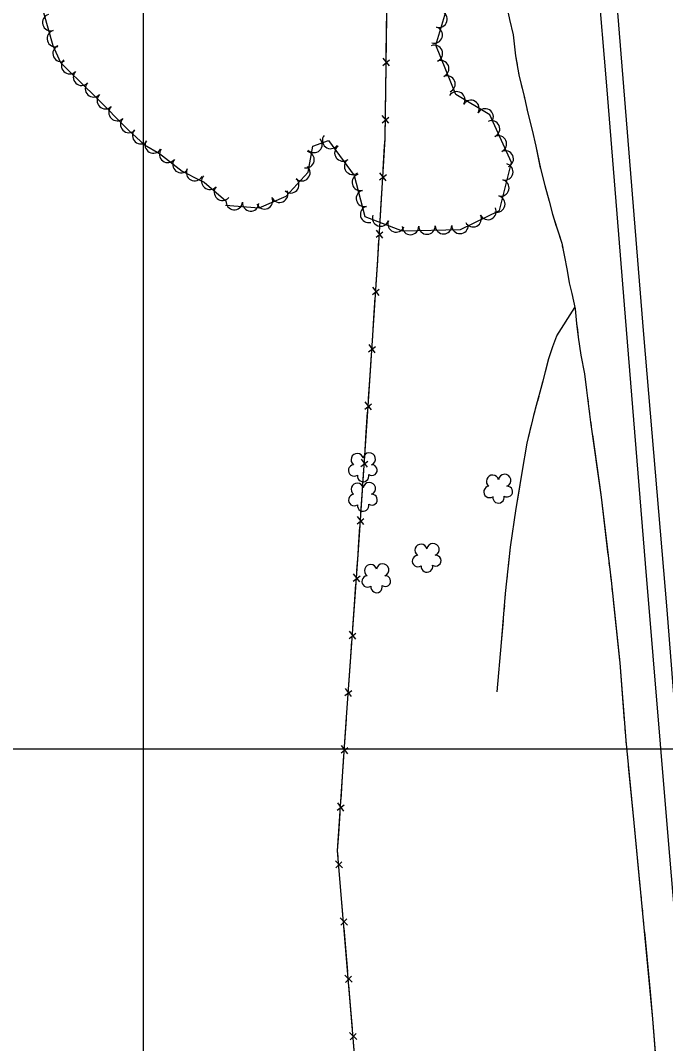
# Model space of a CAD drawing. Extents: x 353423 to 364002, y 127000 to 201942.
# Drawn here: x 360940.6 to 361251.9, y 135357.8 to 135851.6 of the extents above; entities that cross this region are included whole.
import ezdxf

# ---------------------------------------------------------------- set-up
doc = ezdxf.new("R2010")
doc.units = 0
for name, color, linetype in [('E_DTM_SlopeBottom', 7, 'Continuous'), ('E_DTM_SlopeTop', 7, 'Continuous'), ('E_FEN_Generic', 7, 'Continuous'), ('E_LAND_TreeLine', 7, 'Continuous'), ('E_STRUCT_WingWall', 7, 'Continuous')]:
    doc.layers.add(name, color=color, linetype=linetype)

msp = doc.modelspace()

# ---------------------------------------------------------------- linework, layer by layer
at = {"layer": 'E_DTM_SlopeBottom'}
for p, q in [((361115.54, 135829.94), (361118.74, 135832.68)), ((361118.76, 135829.73), (361115.59, 135833.47)), ((361118.38, 135802.02), (361115.21, 135805.76)), ((361115.16, 135802.23), (361118.35, 135804.97)), ((361113.87, 135774.62), (361117.18, 135777.21)), ((361117.07, 135774.26), (361114.08, 135778.14)), ((361112.22, 135746.95), (361115.53, 135749.54)), ((361115.42, 135746.59), (361112.43, 135750.47)), ((361110.44, 135719.3), (361113.78, 135721.87)), ((361113.65, 135718.92), (361110.68, 135722.82)), ((361108.59, 135691.65), (361111.92, 135694.21)), ((361111.79, 135691.26), (361108.83, 135695.17)), ((361109.94, 135663.61), (361106.97, 135667.51)), ((361106.74, 135663.99), (361110.07, 135666.56)), ((361104.89, 135636.34), (361108.22, 135638.9)), ((361108.09, 135635.95), (361105.12, 135639.86)), ((361103.04, 135608.68), (361106.37, 135611.25)), ((361106.24, 135608.3), (361103.27, 135612.2)), ((361101.13, 135581.04), (361104.48, 135583.59)), ((361104.34, 135580.64), (361101.38, 135584.56)), ((361099.17, 135553.39), (361102.52, 135555.94)), ((361102.38, 135552.99), (361099.42, 135556.91)), ((361100.41, 135525.35), (361097.46, 135529.26)), ((361097.21, 135525.74), (361100.56, 135528.3)), ((361095.33, 135498.09), (361098.66, 135500.65)), ((361098.53, 135497.7), (361095.56, 135501.61)), ((361093.48, 135470.43), (361096.82, 135473)), ((361096.69, 135470.05), (361093.72, 135473.95)), ((361096.08, 135442.66), (361092.57, 135446.08)), ((361092.86, 135442.56), (361095.77, 135445.6)), ((361098.39, 135415.04), (361094.87, 135418.46)), ((361095.16, 135414.94), (361098.07, 135417.98)), ((361100.69, 135387.42), (361097.17, 135390.84)), ((361097.46, 135387.32), (361100.38, 135390.36)), ((361102.99, 135359.8), (361099.47, 135363.22)), ((361099.76, 135359.7), (361102.68, 135362.73))]:
    msp.add_line(p, q, dxfattribs=at)
for points in [[(361179.68, 134651.3), (361166.39, 134806.99), (361158.74, 134894.14), (361136.34, 134895.54), (361134.55, 134950.77), (361126.32, 135054.7), (361114.2, 135203.52), (361104.71, 135318.32), (361093.67, 135450.78), (361097.97, 135515.33), (361103.53, 135593.67), (361108.33, 135665.43), (361113.08, 135736.3), (361116.54, 135794.42), (361117.86, 135889.54), (361114.92, 135934.71), (361108.41, 136004.36), (361101.52, 136090.97), (361093.32, 136192.14), (361084.56, 136297.93), (361078.84, 136371.43)], [(361117.27, 135846.41), (361117.4, 135856.31)], [(361117.11, 135835.15), (361117.27, 135846.41)], [(361116.88, 135818.7), (361117.02, 135828.6)], [(361116.72, 135807.43), (361116.88, 135818.7)], [(361116.34, 135790.99), (361116.54, 135794.42), (361116.63, 135800.89)], [(361115.67, 135779.74), (361116.34, 135790.99)], [(361114.69, 135763.32), (361115.28, 135773.21)], [(361114.02, 135752.08), (361114.69, 135763.32)], [(361113.04, 135735.65), (361113.08, 135736.3), (361113.63, 135745.54)], [(361112.28, 135724.42), (361113.04, 135735.65)], [(361111.18, 135708), (361111.84, 135717.88)], [(361110.43, 135696.76), (361111.18, 135708)], [(361109.33, 135680.34), (361109.99, 135690.23)], [(361108.58, 135669.11), (361109.33, 135680.34)], [(361107.48, 135652.69), (361108.14, 135662.57)], [(361106.72, 135641.45), (361107.48, 135652.69)], [(361105.62, 135625.04), (361106.29, 135634.92)], [(361104.87, 135613.8), (361105.62, 135625.04)], [(361103.78, 135597.38), (361104.44, 135607.26)], [(361102.99, 135586.14), (361103.53, 135593.67), (361103.78, 135597.38)], [(361101.83, 135569.73), (361102.53, 135579.61)], [(361101.03, 135558.5), (361101.83, 135569.73)], [(361099.87, 135542.08), (361100.57, 135551.97)], [(361099.07, 135530.85), (361099.87, 135542.08)], [(361097.91, 135514.44), (361097.97, 135515.33), (361098.61, 135524.32)], [(361097.16, 135503.2), (361097.91, 135514.44)], [(361096.07, 135486.78), (361096.73, 135496.67)], [(361095.32, 135475.55), (361096.07, 135486.78)], [(361094.23, 135459.13), (361094.89, 135469.01)], [(361093.91, 135447.89), (361093.67, 135450.78), (361094.23, 135459.13)], [(361095.28, 135431.5), (361094.46, 135441.37)], [(361096.21, 135420.27), (361095.28, 135431.5)], [(361097.58, 135403.88), (361096.76, 135413.75)], [(361098.52, 135392.65), (361097.58, 135403.88)], [(361099.88, 135376.26), (361099.06, 135386.13)], [(361100.82, 135365.03), (361099.88, 135376.26)], [(361102.18, 135348.63), (361101.36, 135358.51)]]:
    msp.add_lwpolyline(points, dxfattribs=at)
at = {"layer": 'E_DTM_SlopeTop'}
for points in [[(361180.1, 136344.37), (361189.81, 136229.58), (361199.72, 136110.86), (361208.14, 136005.52), (361214.77, 135923.19), (361223.46, 135820.12), (361232.49, 135708.36), (361242.15, 135589.45), (361253.1, 135457.7), (361263.61, 135332.47), (361273.94, 135202.44), (361280.22, 135131), (361284.54, 135078.79), (361290.37, 134998.42), (361295.75, 134914.37), (361301.58, 134822.33), (361308.19, 134716.23), (361311.76, 134662.41)], [(361317.03, 134662.47), (361306.89, 134816.39), (361302.26, 134889.92), (361297.74, 134964.91), (361291.41, 135069.88), (361285.48, 135161.58), (361281.7, 135208.48), (361272.03, 135327.67), (361262.86, 135438.3), (361252.64, 135567.21), (361241.51, 135700.05), (361228.98, 135855.38), (361213.87, 136036.21), (361205.27, 136141.31), (361188.85, 136344.99)]]:
    msp.add_lwpolyline(points, dxfattribs=at)
at = {"layer": 'E_FEN_Generic'}
for points in [[(360951.66, 135855.46), (360956.24, 135839.46), (360959.95, 135831.28), (360963.62, 135827.56), (360976.98, 135814.63), (360992.67, 135798.67), (361000.37, 135791.63), (361007.77, 135787.38), (361018.71, 135778.95), (361027.44, 135774.33), (361029.31, 135773.57), (361039.78, 135764.53)], [(361039.61, 135762.45), (361055.8, 135761.17), (361068.75, 135766.8), (361079.48, 135778.39), (361081.72, 135790.93), (361089.26, 135793.65), (361101.63, 135776.72), (361106.72, 135757.01), (361124.84, 135750.04), (361153.03, 135750.65), (361171.83, 135759.86), (361177.6, 135783.05), (361167.18, 135806.08), (361150.76, 135815.94), (361140.99, 135839.67), (361146.84, 135859.02)]]:
    msp.add_lwpolyline(points, dxfattribs=at)
for centre, radius, start, end in [((361142.61, 135852.25), 3.99, 253.1697, 73.1543), ((360955.23, 135850.64), 4.02, 106.006, 285.9907), ((360957.45, 135842.9), 4.02, 106.006, 285.9907), ((361140.3, 135844.61), 3.99, 253.1697, 73.1543), ((360960.25, 135835.72), 4.02, 114.393, 294.3777), ((361140.37, 135835.69), 3.99, 292.3889, 112.3736), ((360964.35, 135829.82), 4.02, 134.6201, 314.6048), ((361143.41, 135828.31), 3.99, 292.3889, 112.3736), ((360970.08, 135824.24), 4.02, 135.9408, 315.9255), ((360975.86, 135818.64), 4.02, 135.9408, 315.9255), ((361146.45, 135820.93), 3.99, 292.3889, 112.3736), ((360981.6, 135812.93), 4.02, 134.5191, 314.5038), ((361151.16, 135813.26), 3.99, 329.0198, 149.0045), ((361158, 135809.15), 3.99, 329.0198, 149.0045), ((360987.24, 135807.19), 4.02, 134.5191, 314.5038), ((361164.84, 135805.04), 3.99, 329.0198, 149.0045), ((360992.88, 135801.46), 4.02, 134.5191, 314.5038), ((361167.96, 135799.28), 3.99, 294.3732, 114.3579), ((360998.67, 135796.03), 4.02, 137.5576, 317.5423), ((361090.28, 135793.7), 3.99, 141.922, 321.9067), ((361171.25, 135792.01), 3.99, 294.3732, 114.3579), ((361004.73, 135791.55), 4.02, 150.1171, 330.1017), ((361082.23, 135791.79), 3.99, 223.7913, 43.776), ((361096.2, 135787.7), 3.99, 126.1552, 306.1398), ((361011.69, 135787.01), 4.02, 142.415, 322.3997), ((361078.43, 135784.39), 3.99, 259.8898, 79.8745), ((361174.55, 135784.75), 3.99, 294.3732, 114.3579), ((361018.07, 135782.1), 4.02, 142.415, 322.3997), ((361076.41, 135778.15), 3.99, 227.207, 47.1917), ((361100.9, 135781.25), 3.99, 126.1552, 306.1398), ((361174.33, 135778.53), 3.99, 256.0365, 76.0212), ((361024.66, 135778.19), 4.02, 152.1324, 332.1171), ((361032.02, 135774.01), 4.02, 139.2055, 319.1902), ((361104.63, 135773.47), 3.99, 104.4835, 284.4682), ((361038.11, 135768.75), 4.02, 139.2055, 319.1902), ((361070.99, 135772.3), 3.99, 227.207, 47.1917), ((361172.4, 135770.79), 3.99, 256.0365, 76.0212), ((361058.37, 135764.57), 3.99, 203.5148, 23.4995), ((361065.69, 135767.75), 3.99, 203.5148, 23.4995), ((361106.62, 135765.75), 3.99, 104.4835, 284.4682), ((361170.47, 135763.05), 3.99, 256.0365, 76.0212), ((361043.76, 135764.22), 3.99, 175.501, 355.4857), ((361051.71, 135763.59), 3.99, 175.501, 355.4857), ((361108.62, 135758.02), 3.99, 104.4835, 284.4682), ((361166.23, 135759.44), 3.99, 206.1187, 26.1034), ((361114.44, 135756.27), 3.99, 158.9759, 338.9606), ((361159.06, 135755.93), 3.99, 206.1187, 26.1034), ((361121.89, 135753.41), 3.99, 158.9759, 338.9606), ((361128.81, 135752.21), 3.99, 181.243, 1.2276), ((361136.79, 135752.39), 3.99, 181.243, 1.2276), ((361144.77, 135752.56), 3.99, 181.243, 1.2276), ((361152.75, 135752.73), 3.99, 181.243, 1.2276), ((361108.95, 135639.99), 2.97, 290.8408, 173.8141), ((361103.1, 135639.61), 2.97, 13.19, 234.4239), ((361101.67, 135634.43), 2.78, 96.1609, 303.9339), ((361110.16, 135634.6), 2.61, 235.5461, 93.4787), ((361103.13, 135625.32), 2.97, 13.19, 234.4239), ((361105.98, 135631.78), 2.78, 172.8379, 13.849), ((361108.97, 135625.69), 2.97, 290.8408, 173.8141), ((361168.43, 135629.26), 2.97, 13.19, 234.4239), ((361174.28, 135629.63), 2.97, 290.8408, 173.8141), ((361101.7, 135620.14), 2.78, 96.1609, 303.9339), ((361110.19, 135620.3), 2.61, 235.5461, 93.4787), ((361167, 135624.08), 2.78, 96.1609, 303.9339), ((361175.49, 135624.24), 2.61, 235.5461, 93.4787), ((361106.01, 135617.49), 2.78, 172.8379, 13.849), ((361171.31, 135621.43), 2.78, 172.8379, 13.849), ((361133.91, 135595.87), 2.97, 13.19, 234.4239), ((361139.75, 135596.25), 2.97, 290.8408, 173.8141), ((361132.47, 135590.69), 2.78, 96.1609, 303.9339), ((361140.97, 135590.86), 2.61, 235.5461, 93.4787), ((361109.58, 135586.04), 2.97, 13.19, 234.4239), ((361115.42, 135586.41), 2.97, 290.8408, 173.8141), ((361136.79, 135588.04), 2.78, 172.8379, 13.849), ((361108.15, 135580.86), 2.78, 96.1609, 303.9339), ((361116.64, 135581.02), 2.61, 235.5461, 93.4787), ((361112.46, 135578.21), 2.78, 172.8379, 13.849)]:
    msp.add_arc(centre, radius, start, end, dxfattribs=at)
at = {"layer": 'E_LAND_TreeLine'}
for p, q in [((361000, 134500), (361000, 136500)), ((360000, 135500), (364000, 135500))]:
    msp.add_line(p, q, dxfattribs=at)
at = {"layer": 'E_STRUCT_WingWall'}
for points in [[(361175.25, 135859.06), (361176.55, 135852.14), (361178.31, 135844.74), (361179.54, 135834.52), (361180.25, 135830.41)], [(361176.55, 135852.14), (361178.31, 135844.74), (361179.54, 135834.52), (361181.13, 135825.31), (361183.82, 135814.19), (361185.42, 135806.93), (361187.63, 135798.74), (361189.41, 135790.99), (361191.55, 135780.1), (361193.71, 135771.92), (361195.83, 135764.39), (361197.3, 135758.11), (361199.5, 135751.45), (361201.81, 135744.18), (361203.03, 135738.35), (361204.52, 135730.92), (361205.49, 135724.96), (361206.65, 135719.85), (361208.33, 135712.4), (361208.98, 135705.42), (361209.82, 135698.77), (361211.13, 135689.99), (361212.77, 135681.03), (361213.68, 135674.48), (361215.78, 135657.78), (361220.85, 135621.51), (361225.65, 135581.36), (361229.88, 135541.61), (361232.77, 135504.14), (361236.61, 135464.3), (361240.24, 135427.3), (361245.69, 135369.82), (361249.01, 135326.53)], [(361180.93, 135826.45), (361181.13, 135825.31), (361181.33, 135824.48)], [(361182.28, 135820.57), (361182.75, 135818.62)], [(361183.7, 135814.71), (361183.82, 135814.19), (361184.14, 135812.76)], [(361185, 135808.83), (361185.42, 135806.93), (361187.63, 135798.74), (361189.41, 135790.99), (361191.49, 135780.44)], [(361191.49, 135780.44), (361191.55, 135780.1), (361193.71, 135771.92), (361195.83, 135764.39), (361197.3, 135758.11), (361199.19, 135752.38)], [(361200.42, 135748.55), (361201.03, 135746.64)], [(361202.11, 135742.77), (361202.52, 135740.81)], [(361203.32, 135736.87), (361203.72, 135734.9)], [(361204.51, 135730.96), (361204.52, 135730.92), (361205.49, 135724.96), (361206.65, 135719.85), (361208.33, 135712.4), (361208.98, 135705.42), (361209.38, 135702.27)], [(361170.69, 135527.52), (361172.8, 135551.38), (361174.77, 135575.04), (361177.07, 135597.33), (361179.8, 135616.07), (361182.8, 135633.38), (361185.1, 135647.54), (361189.19, 135664.15), (361192.88, 135677.64), (361195.56, 135688.39), (361197.59, 135694.24), (361199.42, 135699.37), (361208.16, 135713.13)], [(361193.92, 135681.81), (361195.56, 135688.39), (361197.59, 135694.24), (361199.42, 135699.37), (361208.16, 135713.13)], [(361209.38, 135702.27), (361209.82, 135698.77), (361211.13, 135689.99), (361212.77, 135681.03), (361213.68, 135674.48), (361213.8, 135673.52)], [(361192.12, 135674.86), (361192.76, 135677.17)], [(361190.23, 135667.95), (361190.86, 135670.25)], [(361214.3, 135669.54), (361214.55, 135667.54)], [(361188.42, 135661.03), (361188.99, 135663.34)], [(361215.05, 135663.56), (361215.3, 135661.56)], [(361215.8, 135657.58), (361216.08, 135655.59)], [(361180.91, 135622.49), (361182.8, 135633.38), (361185.1, 135647.54), (361187.28, 135656.4)], [(361216.64, 135651.61), (361220.67, 135622.76)], [(361176.13, 135588.23), (361177.07, 135597.33), (361179.8, 135616.07), (361180.91, 135622.49)], [(361220.67, 135622.76), (361220.85, 135621.51), (361224.16, 135593.82)], [(361224.64, 135589.83), (361224.88, 135587.83)], [(361175.4, 135581.09), (361175.64, 135583.47)], [(361225.36, 135583.84), (361225.6, 135581.84)], [(361174.68, 135573.96), (361174.77, 135575.04), (361174.91, 135576.34)], [(361226.03, 135577.85), (361226.24, 135575.85)], [(361174.09, 135566.83), (361174.29, 135569.21)], [(361226.66, 135571.85), (361229.75, 135542.86)], [(361170.69, 135527.52), (361172.8, 135551.38), (361173.69, 135562.08)], [(361229.75, 135542.86), (361229.88, 135541.61), (361232.03, 135513.81)], [(361232.33, 135509.8), (361232.49, 135507.8)], [(361232.8, 135503.79), (361233, 135501.79)], [(361233.38, 135497.79), (361233.58, 135495.79)], [(361233.96, 135491.79), (361236.61, 135464.3), (361236.76, 135462.77)], [(361236.76, 135462.77), (361239.6, 135433.76)], [(361240, 135429.76), (361240.19, 135427.76)], [(361240.57, 135423.76), (361240.76, 135421.76)], [(361241.14, 135417.76), (361241.33, 135415.76)], [(361241.71, 135411.75), (361244.46, 135382.74)], [(361244.46, 135382.74), (361245.69, 135369.82), (361246.92, 135353.69)]]:
    msp.add_lwpolyline(points, dxfattribs=at)

doc.saveas('drawing.dxf')
